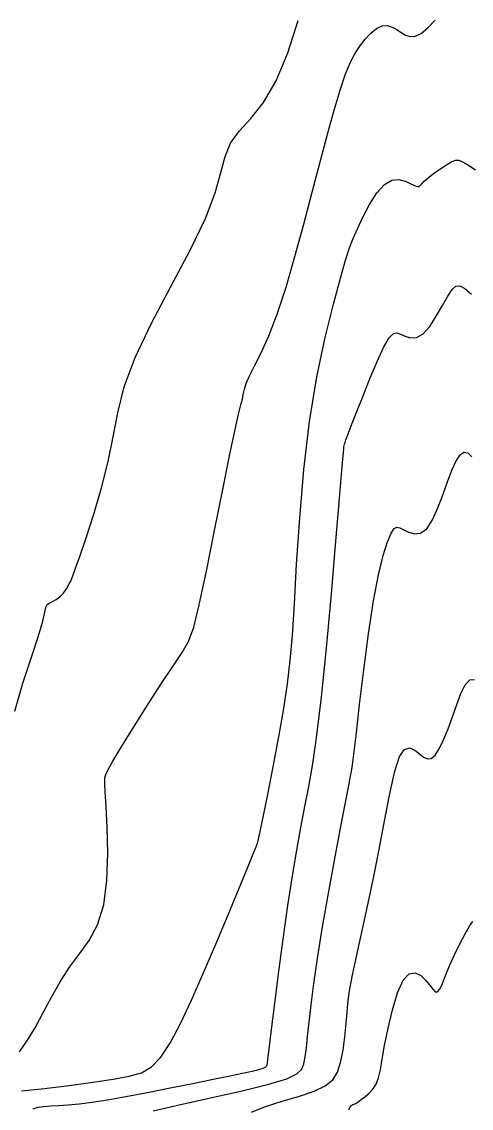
# Model space of a CAD drawing. Extents: x 2566142 to 2571431, y 418755 to 421584.
# Drawn here: x 2567172.5 to 2567308.6, y 420100.3 to 420429 of the extents above; entities that cross this region are included whole.
import ezdxf

# ---------------------------------------------------------------- set-up
doc = ezdxf.new("R2010")
doc.units = 0
doc.layers.add('Contour_ADS_Major', color=7, linetype='Continuous')
doc.layers.add('Contour_ADS_Minor', color=7, linetype='Continuous')

msp = doc.modelspace()

# ---------------------------------------------------------------- linework, layer by layer
at = {"layer": 'Contour_ADS_Major'}
for points in [[(2567248.68, 420203.6), (2567250.39, 420212.64), (2567251.9, 420221.23), (2567253.02, 420228.67), (2567253.83, 420235.69), (2567254.46, 420243.39), (2567255.06, 420252.88), (2567255.76, 420264.88), (2567256.68, 420278.75), (2567257.95, 420293.47), (2567259.67, 420308.02), (2567261.91, 420321.51), (2567264.41, 420333.46), (2567266.88, 420343.54), (2567269, 420351.37), (2567270.57, 420356.82), (2567271.76, 420360.54), (2567272.86, 420363.41), (2567274.14, 420366.3), (2567275.81, 420369.84), (2567277.81, 420373.66), (2567280.03, 420377.17), (2567282.34, 420379.77), (2567284.61, 420381.04), (2567286.73, 420381.22), (2567288.61, 420380.76), (2567290.13, 420380.08), (2567291.23, 420379.54), (2567291.97, 420379.2), (2567292.47, 420379.08), (2567292.84, 420379.15), (2567293.19, 420379.43), (2567293.66, 420379.94), (2567294.4, 420380.7), (2567295.56, 420381.73), (2567297.21, 420383.02), (2567299.15, 420384.41), (2567301.09, 420385.68), (2567302.73, 420386.65), (2567303.92, 420387.14), (2567304.88, 420387.13), (2567305.98, 420386.63), (2567307.58, 420385.66), (2567309.9, 420384.19)], [(2567172.42, 420105.52), (2567179.47, 420106.21), (2567186.88, 420107.12), (2567194.01, 420108.12), (2567200.23, 420109.07), (2567205.08, 420109.93), (2567208.81, 420111.03), (2567211.86, 420112.83), (2567214.65, 420115.76), (2567217.54, 420120.16), (2567220.62, 420125.96), (2567223.94, 420132.99), (2567227.5, 420141.07), (2567231.28, 420149.92), (2567235, 420158.79), (2567238.34, 420166.82), (2567240.95, 420173.17), (2567242.61, 420177.22), (2567243.48, 420179.36), (2567243.82, 420180.24), (2567243.92, 420180.49), (2567244, 420180.75), (2567244.23, 420181.7), (2567244.73, 420184.02), (2567245.64, 420188.37), (2567247.02, 420195.16), (2567248.68, 420203.6)]]:
    msp.add_lwpolyline(points, dxfattribs=at)
at = {"layer": 'Contour_ADS_Minor'}
for points in [[(2567170.43, 420220.43), (2567172.9, 420228.92), (2567175.48, 420236.78), (2567177.61, 420243.21), (2567178.88, 420247.62), (2567179.49, 420250.32), (2567179.8, 420251.8), (2567180.17, 420252.58), (2567180.87, 420253.11), (2567181.85, 420253.6), (2567182.97, 420254.18), (2567184.12, 420254.99), (2567185.17, 420256.12), (2567186.07, 420257.42), (2567186.81, 420258.7), (2567187.36, 420259.77), (2567187.74, 420260.57), (2567188.15, 420261.64), (2567188.84, 420263.64), (2567190.08, 420267.24), (2567192, 420272.87), (2567194.33, 420280.03), (2567196.7, 420287.95), (2567198.72, 420295.91), (2567200.18, 420303.36), (2567201.58, 420310.7), (2567203.58, 420318.52), (2567206.85, 420327.42), (2567211.77, 420337.76), (2567217.63, 420348.84), (2567223.42, 420359.71), (2567228.14, 420369.42), (2567231.1, 420377.24), (2567232.81, 420383.37), (2567234.08, 420388.23), (2567235.74, 420392.24), (2567238.4, 420395.86), (2567241.85, 420399.74), (2567245.7, 420404.58), (2567249.55, 420411.05), (2567253.06, 420419.56), (2567256.17, 420429.32)], [(2567171.91, 420117.33), (2567174.3, 420120.84), (2567176.66, 420124.85), (2567179.07, 420129.28), (2567181.57, 420133.92), (2567184.21, 420138.54), (2567187.04, 420142.92), (2567190.03, 420146.94), (2567192.95, 420151.05), (2567195.49, 420155.81), (2567197.35, 420161.77), (2567198.32, 420169.23), (2567198.59, 420177.4), (2567198.41, 420185.22), (2567198.08, 420191.64), (2567197.82, 420195.88), (2567197.68, 420198.32), (2567197.65, 420199.59), (2567197.74, 420200.36), (2567197.99, 420201.23), (2567198.67, 420202.71), (2567200.07, 420205.25), (2567202.51, 420209.33), (2567206.12, 420215.14), (2567210.42, 420221.91), (2567214.76, 420228.63), (2567218.49, 420234.25), (2567221.15, 420238.18), (2567223.03, 420241.52), (2567224.59, 420245.81), (2567226.28, 420252.57), (2567228.45, 420262.75), (2567230.92, 420275.01), (2567233.38, 420287.44), (2567235.53, 420298.12), (2567237.11, 420305.59), (2567238.2, 420310.26), (2567238.89, 420313.03), (2567239.32, 420314.76), (2567239.62, 420316.24), (2567239.96, 420317.77), (2567240.52, 420319.57), (2567241.5, 420321.86), (2567243.03, 420324.85), (2567245.02, 420328.78), (2567247.36, 420333.91), (2567249.91, 420340.49), (2567252.57, 420348.63), (2567255.25, 420357.9), (2567257.9, 420367.69), (2567260.45, 420377.44), (2567262.85, 420386.61), (2567265.07, 420394.94), (2567267.1, 420402.22), (2567268.9, 420408.26), (2567270.49, 420412.94), (2567271.95, 420416.5), (2567273.38, 420419.28), (2567274.87, 420421.59), (2567276.5, 420423.7), (2567278.22, 420425.53), (2567279.96, 420426.91), (2567281.64, 420427.7), (2567283.21, 420427.8), (2567284.67, 420427.36), (2567286.05, 420426.59), (2567287.4, 420425.71), (2567288.73, 420424.93)], [(2567288.73, 420424.93), (2567290.14, 420424.47), (2567291.69, 420424.56), (2567293.47, 420425.41), (2567295.52, 420427.15), (2567297.65, 420429.44)], [(2567253.1, 420161.65), (2567254.48, 420170.59), (2567255.8, 420178.35), (2567257.06, 420185.23), (2567258.28, 420191.51), (2567259.45, 420197.62), (2567260.64, 420204.47), (2567261.89, 420213.12), (2567263.25, 420224.62), (2567264.76, 420239.46), (2567266.27, 420255.94), (2567267.66, 420271.8), (2567268.75, 420284.77), (2567269.46, 420293.18), (2567269.83, 420297.72), (2567270, 420299.68), (2567270.07, 420300.32), (2567270.14, 420300.73), (2567270.25, 420301.17), (2567270.42, 420301.73), (2567270.68, 420302.47), (2567271.06, 420303.5), (2567271.66, 420305.08), (2567272.59, 420307.49), (2567273.98, 420311.04), (2567275.86, 420315.82), (2567278.03, 420321.22), (2567280.23, 420326.43), (2567282.19, 420330.67), (2567283.72, 420333.33), (2567284.94, 420334.58), (2567286.04, 420334.83), (2567287.21, 420334.44), (2567288.62, 420333.81), (2567290.25, 420333.34), (2567292.06, 420333.43), (2567294.01, 420334.5), (2567296.04, 420336.79), (2567298.04, 420339.86), (2567299.89, 420343.12), (2567301.5, 420345.99), (2567302.79, 420347.96), (2567303.93, 420348.98), (2567305.15, 420349.05), (2567306.68, 420348.22), (2567308.65, 420346.55)], [(2567212.32, 420099.5), (2567220.18, 420101.27), (2567229.69, 420103.38), (2567239.27, 420105.57), (2567247.36, 420107.58), (2567252.76, 420109.22), (2567255.84, 420110.64), (2567257.32, 420112.07), (2567257.95, 420113.73), (2567258.35, 420115.84), (2567258.71, 420118.55), (2567259.09, 420121.99), (2567259.55, 420126.3), (2567260.17, 420131.59), (2567261, 420137.98), (2567262.1, 420145.6), (2567263.53, 420154.55), (2567265.3, 420164.73), (2567267.22, 420175.25), (2567269.05, 420184.97), (2567270.54, 420192.79), (2567271.53, 420197.89), (2567272.08, 420200.75), (2567272.35, 420202.11), (2567272.47, 420202.74), (2567272.58, 420203.43), (2567272.79, 420204.96), (2567273.17, 420208.16), (2567273.83, 420213.83), (2567274.83, 420222.41), (2567276.09, 420232.87), (2567277.53, 420243.8), (2567279.03, 420253.78), (2567280.52, 420261.69), (2567281.94, 420267.54), (2567283.23, 420271.62), (2567284.34, 420274.22), (2567285.26, 420275.63), (2567286.1, 420276.1), (2567287.02, 420275.9), (2567288.17, 420275.28), (2567289.66, 420274.52), (2567291.41, 420274.03), (2567293.28, 420274.23), (2567295.14, 420275.55), (2567296.9, 420278.26), (2567298.54, 420281.95), (2567300.07, 420286.09), (2567301.49, 420290.11), (2567302.82, 420293.52), (2567304.07, 420296.17), (2567305.27, 420297.95), (2567306.42, 420298.75), (2567307.57, 420298.53), (2567308.82, 420297.37)], [(2567242.09, 420099.04), (2567246.35, 420100.78), (2567251.42, 420102.38), (2567256.58, 420103.9), (2567261.1, 420105.42), (2567264.42, 420107.02), (2567266.67, 420108.88), (2567268.12, 420111.2), (2567269.08, 420114.16), (2567269.8, 420117.84), (2567270.34, 420121.9), (2567270.75, 420125.87), (2567271.05, 420129.29), (2567271.28, 420131.83), (2567271.47, 420133.65), (2567271.65, 420135.06), (2567271.86, 420136.38), (2567272.13, 420137.92), (2567272.55, 420140.09), (2567273.23, 420143.31), (2567274.26, 420148.02), (2567275.68, 420154.47), (2567277.39, 420162.28), (2567279.21, 420170.87), (2567280.99, 420179.71), (2567282.6, 420188.24), (2567284.07, 420195.93), (2567285.49, 420202.24), (2567286.93, 420206.66), (2567288.45, 420208.85), (2567290, 420209.28), (2567291.52, 420208.6), (2567292.94, 420207.49), (2567294.2, 420206.52), (2567295.37, 420205.99), (2567296.5, 420206.09), (2567297.67, 420207.05), (2567298.92, 420209), (2567300.24, 420211.76), (2567301.59, 420215.08), (2567302.92, 420218.71), (2567304.22, 420222.37), (2567305.5, 420225.7), (2567306.81, 420228.32), (2567308.18, 420229.84), (2567309.65, 420230.01)], [(2567176.03, 420100.1), (2567177.52, 420100.57), (2567179.26, 420100.84), (2567181.34, 420100.97), (2567183.77, 420101.08), (2567186.62, 420101.26), (2567189.95, 420101.59), (2567193.87, 420102.12), (2567198.54, 420102.86), (2567204.09, 420103.84), (2567210.56, 420105.05), (2567217.49, 420106.41), (2567224.32, 420107.78), (2567230.47, 420109.02), (2567235.49, 420110.06), (2567239.4, 420110.87), (2567242.3, 420111.51), (2567244.33, 420112), (2567245.62, 420112.37), (2567246.35, 420112.68), (2567246.68, 420112.97), (2567246.81, 420113.31), (2567246.91, 420113.85), (2567247.08, 420115.21), (2567247.43, 420118.11), (2567248.06, 420123.3), (2567249.03, 420131.18), (2567250.27, 420140.94), (2567251.66, 420151.47), (2567253.1, 420161.65)], [(2567271.57, 420099.84), (2567271.98, 420100.59), (2567272.24, 420101), (2567272.46, 420101.23), (2567272.75, 420101.38), (2567273.09, 420101.52), (2567273.44, 420101.64), (2567273.76, 420101.76), (2567274.02, 420101.91), (2567274.31, 420102.14), (2567274.75, 420102.49), (2567275.43, 420103.01), (2567276.42, 420103.77), (2567277.6, 420104.77), (2567278.79, 420106.04), (2567279.81, 420107.59), (2567280.54, 420109.49), (2567281.1, 420111.91), (2567281.66, 420115.1), (2567282.4, 420119.28), (2567283.45, 420124.5), (2567284.78, 420130.09), (2567286.33, 420135.22), (2567288.04, 420139.05), (2567289.84, 420140.96), (2567291.63, 420141.25), (2567293.32, 420140.44), (2567294.79, 420139.06), (2567295.98, 420137.58), (2567296.94, 420136.3), (2567297.73, 420135.5), (2567298.44, 420135.44), (2567299.12, 420136.31), (2567299.89, 420138.03), (2567300.82, 420140.45), (2567302.02, 420143.4), (2567303.51, 420146.72), (2567305.16, 420150.06), (2567306.76, 420153.07), (2567308.1, 420155.39), (2567309.07, 420156.75)]]:
    msp.add_lwpolyline(points, dxfattribs=at)

doc.saveas('drawing.dxf')
